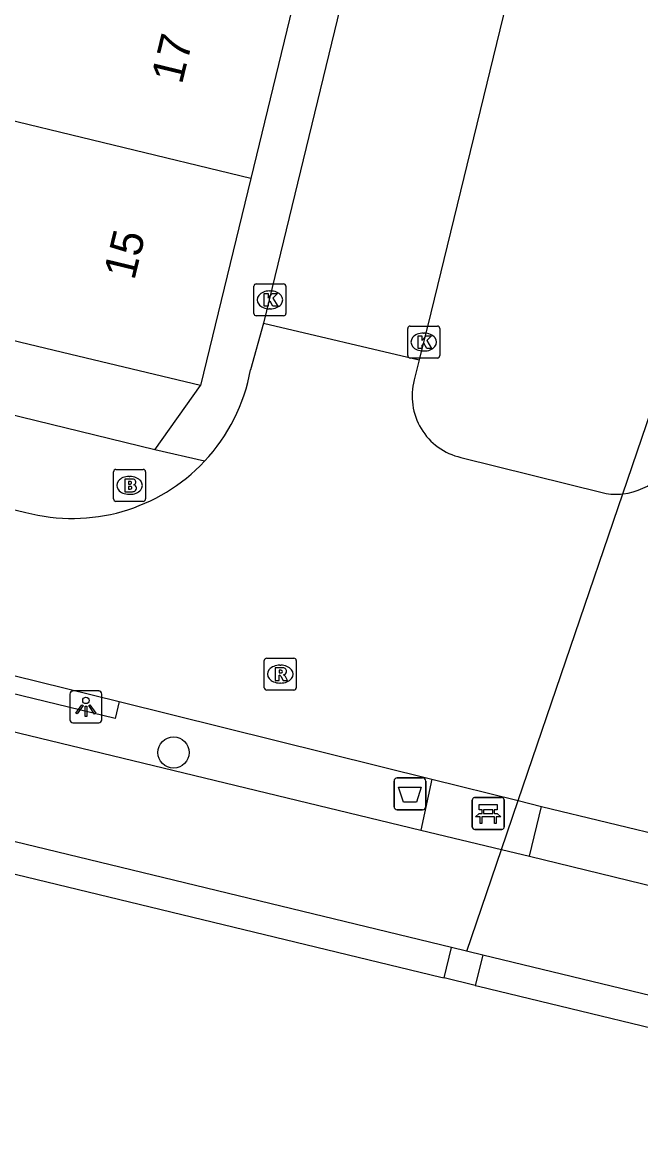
# Model space of a CAD drawing. Extents: x 162812 to 163818, y 381639 to 382470.
# Drawn here: x 163203.73 to 163223.1, y 382339.28 to 382374.08 of the extents above; entities that cross this region are included whole.
import ezdxf

# ---------------------------------------------------------------- set-up
doc = ezdxf.new("R2010")
doc.units = 0
for name, color, linetype in [('IMGEO_Afvalbak', 7, 'Continuous'), ('IMGEO_Bank', 7, 'Continuous'), ('IMGEO_Boom', 7, 'Continuous'), ('IMGEO_Brandkraan', 7, 'Continuous'), ('IMGEO_Duiker', 7, 'Continuous'), ('IMGEO_Groenvoorziening', 7, 'Continuous'), ('IMGEO_Haag', 7, 'Continuous'), ('IMGEO_Kolk', 7, 'Continuous'), ('IMGEO_Lichtpunt', 7, 'Continuous'), ('IMGEO_Pand', 7, 'Continuous'), ('IMGEO_Pand_nummerreeks', 7, 'Continuous'), ('IMGEO_Rijbaan_lokaal_open', 7, 'Continuous'), ('IMGEO_Rioolput', 7, 'Continuous'), ('IMGEO_Terreindeel_gesloten', 7, 'Continuous'), ('IMGEO_Voetpad_open', 7, 'Continuous'), ('IMGEO_Waterloop', 7, 'Continuous')]:
    doc.layers.add(name, color=color, linetype=linetype)

msp = doc.modelspace()

# ---------------------------------------------------------------- linework, layer by layer
at = {"layer": 'IMGEO_Afvalbak'}
for p, q in [((163215.478, 382350.399), (163216.268, 382350.399)), ((163216.268, 382350.399), (163215.478, 382350.399)), ((163215.378, 382349.499), (163215.378, 382350.299)), ((163215.378, 382350.299), (163215.378, 382349.499)), ((163216.368, 382350.299), (163216.368, 382349.499)), ((163216.368, 382349.499), (163216.368, 382350.299)), ((163216.268, 382349.399), (163215.478, 382349.399)), ((163215.478, 382349.399), (163216.268, 382349.399))]:
    msp.add_line(p, q, dxfattribs=at)
msp.add_lwpolyline([(163215.521, 382350.113), (163216.225, 382350.113), (163216.076, 382349.643), (163215.67, 382349.643), (163215.521, 382350.113)], dxfattribs=at)
for centre, start, end in [((163215.478, 382350.299), 90, 180), ((163215.478, 382350.299), 90, 180), ((163216.268, 382350.299), 0, 90), ((163216.268, 382350.299), 360, 90), ((163215.478, 382349.499), 180, 270), ((163215.478, 382349.499), 180, 270), ((163216.268, 382349.499), 270, 0), ((163216.268, 382349.499), 270, 0)]:
    msp.add_arc(centre, 0.1, start, end, dxfattribs=at)
at = {"layer": 'IMGEO_Bank'}
for p, q in [((163217.825, 382348.862), (163217.825, 382349.703)), ((163217.825, 382349.703), (163217.825, 382348.862)), ((163217.9, 382349.787), (163218.741, 382349.787)), ((163218.741, 382349.787), (163217.9, 382349.787)), ((163218.825, 382349.712), (163218.825, 382348.871)), ((163218.825, 382348.871), (163218.825, 382349.712)), ((163218.134, 382349.293), (163218.134, 382349.399)), ((163218.178, 382349.399), (163218.178, 382349.293)), ((163218.466, 382349.405), (163218.184, 382349.405)), ((163218.184, 382349.287), (163218.466, 382349.287)), ((163218.472, 382349.293), (163218.472, 382349.399)), ((163218.516, 382349.399), (163218.516, 382349.293)), ((163218.522, 382349.185), (163218.129, 382349.185)), ((163218.75, 382348.787), (163217.909, 382348.787)), ((163217.909, 382348.787), (163218.75, 382348.787))]:
    msp.add_line(p, q, dxfattribs=at)
for points in [[(163218.072, 382349.185), (163217.93, 382349.185), (163218.042, 382349.287), (163218.128, 382349.287)], [(163218.128, 382349.405), (163218.042, 382349.405), (163218.042, 382349.566), (163218.605, 382349.566), (163218.605, 382349.405), (163218.522, 382349.405)], [(163218.522, 382349.287), (163218.605, 382349.287), (163218.717, 382349.185), (163218.578, 382349.185)], [(163218.122, 382349.178), (163218.122, 382348.971), (163218.079, 382348.971), (163218.079, 382349.178)], [(163218.572, 382349.178), (163218.572, 382348.971), (163218.528, 382348.971), (163218.528, 382349.178)]]:
    msp.add_lwpolyline(points, dxfattribs=at)
for centre, radius, start, end in [((163217.903, 382349.709), 0.0779, 92.4484, 184.2845), ((163217.903, 382349.709), 0.0779, 92.4484, 184.2845), ((163218.747, 382349.709), 0.0779, 2.4484, 94.2845), ((163218.747, 382349.709), 0.0779, 2.4484, 94.2845), ((163218.127, 382349.398), 0.00671, 2.8957, 87.1043), ((163218.127, 382349.294), 0.00671, 272.8957, 357.1043), ((163218.184, 382349.398), 0.00671, 92.8957, 177.1043), ((163218.184, 382349.294), 0.00671, 182.8957, 267.1043), ((163218.466, 382349.398), 0.00671, 2.8957, 87.1043), ((163218.466, 382349.294), 0.00671, 272.8957, 357.1043), ((163218.523, 382349.398), 0.00671, 92.8957, 177.1043), ((163218.523, 382349.294), 0.00671, 182.8957, 267.1043), ((163218.072, 382349.178), 0.00671, 2.8957, 87.1043), ((163218.129, 382349.178), 0.00671, 92.8957, 177.1043), ((163218.521, 382349.178), 0.00671, 2.8957, 87.1043), ((163218.578, 382349.178), 0.00671, 92.8957, 177.1043), ((163217.903, 382348.865), 0.0779, 182.4484, 274.2845), ((163217.903, 382348.865), 0.0779, 182.4484, 274.2845), ((163218.747, 382348.865), 0.0779, 272.4484, 4.2845), ((163218.747, 382348.865), 0.0779, 272.4484, 4.2845)]:
    msp.add_arc(centre, radius, start, end, dxfattribs=at)
at = {"layer": 'IMGEO_Boom'}
msp.add_circle((163208.473, 382351.196), 0.489, dxfattribs=at)
at = {"layer": 'IMGEO_Brandkraan'}
for p, q in [((163206.593, 382359.142), (163206.593, 382359.994)), ((163206.668, 382360.068), (163207.52, 382360.068)), ((163207.081, 382359.848), (163207.106, 382359.848)), ((163207.594, 382359.994), (163207.594, 382359.142)), ((163207.52, 382359.068), (163206.668, 382359.068)), ((163207.104, 382359.288), (163207.079, 382359.288))]:
    msp.add_line(p, q, dxfattribs=at)
for points in [[(163206.593, 382359.142), (163206.593, 382359.994)], [(163206.668, 382360.068), (163207.52, 382360.068)], [(163206.941, 382359.768), (163206.941, 382359.368), (163207.154, 382359.368)], [(163207.172, 382359.768), (163206.941, 382359.768)], [(163207.594, 382359.994), (163207.594, 382359.142)], [(163207.12, 382359.687), (163207.066, 382359.687), (163207.066, 382359.611)], [(163207.066, 382359.611), (163207.119, 382359.611)], [(163207.128, 382359.535), (163207.066, 382359.535), (163207.066, 382359.454)], [(163207.066, 382359.454), (163207.128, 382359.454)], [(163207.52, 382359.068), (163206.668, 382359.068)]]:
    msp.add_lwpolyline(points, dxfattribs=at)
for centre, radius, start, end in [((163206.67, 382359.992), 0.0765, 91.552, 178.448), ((163206.67, 382359.992), 0.0765, 91.552, 178.448), ((163207.176, 382359.623), 0.145, 59.4692, 91.5367), ((163207.201, 382359.67), 0.0922, 285.5137, 58.1501), ((163207.518, 382359.992), 0.0765, 1.552, 88.448), ((163207.518, 382359.992), 0.0765, 1.552, 88.448), ((163207.121, 382359.649), 0.0379, 267.8285, 90.9355), ((163207.129, 382359.494), 0.0404, 269.8759, 90.5077), ((163207.16, 382359.619), 0.251, 268.6676, 293.5347), ((163207.206, 382359.478), 0.105, 301.3115, 78.989), ((163206.67, 382359.144), 0.0765, 181.552, 268.448), ((163206.67, 382359.144), 0.0765, 181.552, 268.448), ((163207.518, 382359.144), 0.0765, 271.552, 358.448), ((163207.518, 382359.144), 0.0765, 271.552, 358.448)]:
    msp.add_arc(centre, radius, start, end, dxfattribs=at)
for centre, major_axis, ratio, start_param, end_param in [((163207.08, 382359.568), (-0.387, 0.002), 0.722429, 4.712389, 7.853982), ((163207.105, 382359.568), (-0.39, 0.002), 0.717154, 1.570796, 4.712389)]:
    msp.add_ellipse(centre, major_axis=major_axis, ratio=ratio, start_param=start_param, end_param=end_param, dxfattribs=at)
at = {"layer": 'IMGEO_Duiker'}
msp.add_lwpolyline([(163217.653, 382344.971), (163218.74, 382348.154), (163219.264, 382349.69), (163222.547, 382359.303), (163223.883, 382363.216), (163227.195, 382372.915), (163235.759, 382397.994), (163236.274, 382399.504), (163238.509, 382406.047), (163239.271, 382408.279)], dxfattribs=at)
at = {"layer": 'IMGEO_Groenvoorziening'}
for points in [[(163124.148, 382371.07), (163148.497, 382365.155), (163216.212, 382348.759)], [(163217.181, 382345.09), (163130.35, 382366.125), (163130.175, 382366.165), (163129.35, 382366.263), (163128.485, 382366.217), (163127.64, 382366.022), (163126.842, 382365.684), (163126.114, 382365.214), (163125.652, 382364.786)], [(163219.616, 382347.944), (163281.197, 382332.909), (163315.558, 382324.549)], [(163218.158, 382344.843), (163217.181, 382345.09)], [(163314.82, 382321.474), (163218.158, 382344.843)]]:
    msp.add_lwpolyline(points, dxfattribs=at)
at = {"layer": 'IMGEO_Haag'}
msp.add_lwpolyline([(163206.773, 382352.791), (163206.647, 382352.263), (163148.78, 382366.321), (163124.454, 382372.23)], dxfattribs=at)
at = {"layer": 'IMGEO_Kolk'}
for p, q in [((163210.989, 382364.957), (163210.989, 382365.809)), ((163211.064, 382365.883), (163211.916, 382365.883)), ((163211.477, 382365.663), (163211.502, 382365.663)), ((163211.99, 382365.809), (163211.99, 382364.957)), ((163211.5, 382365.103), (163211.475, 382365.103)), ((163211.916, 382364.883), (163211.064, 382364.883)), ((163215.807, 382363.634), (163215.807, 382364.486)), ((163215.882, 382364.56), (163216.734, 382364.56)), ((163216.295, 382364.34), (163216.32, 382364.34)), ((163216.808, 382364.486), (163216.808, 382363.634)), ((163216.734, 382363.56), (163215.882, 382363.56)), ((163216.318, 382363.78), (163216.293, 382363.78))]:
    msp.add_line(p, q, dxfattribs=at)
for points in [[(163210.989, 382364.957), (163210.989, 382365.809)], [(163211.064, 382365.883), (163211.916, 382365.883)], [(163211.99, 382365.809), (163211.99, 382364.957)], [(163211.31, 382365.583), (163211.433, 382365.583), (163211.433, 382365.432), (163211.563, 382365.583), (163211.727, 382365.583), (163211.581, 382365.432), (163211.734, 382365.183), (163211.582, 382365.183), (163211.497, 382365.347), (163211.433, 382365.28), (163211.433, 382365.183), (163211.31, 382365.183), (163211.31, 382365.583)], [(163211.916, 382364.883), (163211.064, 382364.883)], [(163215.807, 382363.634), (163215.807, 382364.486)], [(163215.882, 382364.56), (163216.734, 382364.56)], [(163216.128, 382364.26), (163216.251, 382364.26), (163216.251, 382364.109), (163216.381, 382364.26), (163216.545, 382364.26), (163216.399, 382364.109), (163216.552, 382363.86), (163216.4, 382363.86), (163216.315, 382364.024), (163216.251, 382363.957), (163216.251, 382363.86), (163216.128, 382363.86), (163216.128, 382364.26)], [(163216.808, 382364.486), (163216.808, 382363.634)], [(163216.734, 382363.56), (163215.882, 382363.56)]]:
    msp.add_lwpolyline(points, dxfattribs=at)
for centre, start, end in [((163211.066, 382365.807), 91.552, 178.448), ((163211.066, 382365.807), 91.552, 178.448), ((163211.914, 382365.807), 1.552, 88.448), ((163211.914, 382365.807), 1.552, 88.448), ((163211.066, 382364.959), 181.552, 268.448), ((163211.066, 382364.959), 181.552, 268.448), ((163211.914, 382364.959), 271.552, 358.448), ((163211.914, 382364.959), 271.552, 358.448), ((163215.884, 382364.484), 91.552, 178.448), ((163215.884, 382364.484), 91.552, 178.448), ((163216.732, 382364.484), 1.552, 88.448), ((163216.732, 382364.484), 1.552, 88.448), ((163215.884, 382363.636), 181.552, 268.448), ((163215.884, 382363.636), 181.552, 268.448), ((163216.732, 382363.636), 271.552, 358.448), ((163216.732, 382363.636), 271.552, 358.448)]:
    msp.add_arc(centre, 0.0765, start, end, dxfattribs=at)
for centre, major_axis, ratio, start_param, end_param in [((163211.476, 382365.383), (-0.387, 0.002), 0.722429, 4.712389, 7.853982), ((163211.501, 382365.383), (-0.39, 0.002), 0.717154, 1.570796, 4.712389), ((163216.294, 382364.06), (-0.387, 0.002), 0.722429, 4.712389, 7.853982), ((163216.319, 382364.06), (-0.39, 0.002), 0.717154, 1.570796, 4.712389)]:
    msp.add_ellipse(centre, major_axis=major_axis, ratio=ratio, start_param=start_param, end_param=end_param, dxfattribs=at)
at = {"layer": 'IMGEO_Lichtpunt'}
for p, q in [((163206.13, 382353.125), (163205.322, 382353.125)), ((163206.13, 382353.125), (163205.322, 382353.125)), ((163205.228, 382353.03), (163205.228, 382352.223)), ((163205.228, 382353.03), (163205.228, 382352.223)), ((163206.224, 382352.223), (163206.224, 382353.03)), ((163206.224, 382352.223), (163206.224, 382353.03)), ((163205.322, 382352.129), (163206.13, 382352.129)), ((163205.322, 382352.129), (163206.13, 382352.129))]:
    msp.add_line(p, q, dxfattribs=at)
for points in [[(163205.602, 382352.694), (163205.641, 382352.666), (163205.453, 382352.404), (163205.415, 382352.431), (163205.602, 382352.694)], [(163205.704, 382352.646), (163205.751, 382352.646), (163205.751, 382352.324), (163205.704, 382352.324), (163205.704, 382352.646)], [(163205.814, 382352.666), (163205.852, 382352.693), (163206.039, 382352.431), (163206, 382352.403), (163205.814, 382352.666)]]:
    msp.add_lwpolyline(points, dxfattribs=at)
msp.add_circle((163205.727, 382352.828), 0.0994, dxfattribs=at)
for centre, start, end in [((163205.322, 382353.03), 90, 180), ((163205.322, 382353.03), 90, 180), ((163206.13, 382353.03), 0, 90), ((163206.13, 382353.03), 0, 90), ((163205.322, 382352.223), 180, 270), ((163205.322, 382352.223), 180, 270), ((163206.13, 382352.223), 270, 0), ((163206.13, 382352.223), 270, 360)]:
    msp.add_arc(centre, 0.0946, start, end, dxfattribs=at)
at = {"layer": 'IMGEO_Pand'}
for points in [[(163212.36, 382375.266), (163210.887, 382369.187)], [(163209.314, 382362.694), (163204.997, 382363.731), (163200.679, 382364.768), (163200.748, 382365.055), (163201.929, 382369.915), (163202.26, 382371.28)], [(163210.887, 382369.187), (163202.26, 382371.28)], [(163210.887, 382369.187), (163209.314, 382362.694)]]:
    msp.add_lwpolyline(points, dxfattribs=at)
at = {"layer": 'IMGEO_Rijbaan_lokaal_open'}
for points in [[(163218.223, 382393.228), (163211.291, 382364.656)], [(163222.685, 382390.285), (163222.398, 382389.067), (163216.531, 382364.977), (163216.16, 382363.499)], [(163211.291, 382364.656), (163210.882, 382363.191)], [(163211.291, 382364.656), (163216.16, 382363.499)], [(163216.16, 382363.499), (163216.012, 382362.872)], [(163217.472, 382360.444), (163221.941, 382359.33)], [(163202.931, 382358.934), (163203.846, 382358.721)], [(163201.772, 382354.033), (163206.773, 382352.791)], [(163206.773, 382352.791), (163216.559, 382350.363)], [(163216.559, 382350.363), (163219.264, 382349.69), (163219.993, 382349.508)], [(163219.993, 382349.508), (163228.306, 382347.496)]]:
    msp.add_lwpolyline(points, dxfattribs=at)
for centre, radius, start, end in [((163205.303, 382364.202), 5.67, 316.8566, 349.7258), ((163217.909, 382362.36), 1.965, 164.8802, 257.1583), ((163222.333, 382361.278), 1.987, 276.1878, 350.2916), ((163205.3, 382364.207), 5.675, 255.1548, 316.8442), ((163222.331, 382361.258), 1.967, 258.58, 276.3178)]:
    msp.add_arc(centre, radius, start, end, dxfattribs=at)
at = {"layer": 'IMGEO_Rioolput'}
for p, q in [((163211.389, 382354.154), (163212.241, 382354.154)), ((163211.314, 382353.228), (163211.314, 382354.08)), ((163211.802, 382353.934), (163211.827, 382353.934)), ((163212.315, 382354.08), (163212.315, 382353.228)), ((163212.241, 382353.154), (163211.389, 382353.154)), ((163211.825, 382353.374), (163211.8, 382353.374))]:
    msp.add_line(p, q, dxfattribs=at)
for points in [[(163211.389, 382354.154), (163212.241, 382354.154)], [(163211.314, 382353.228), (163211.314, 382354.08)], [(163211.903, 382353.852), (163211.651, 382353.854), (163211.651, 382353.454)], [(163212.315, 382354.08), (163212.315, 382353.228)], [(163211.651, 382353.454), (163211.775, 382353.454), (163211.775, 382353.616), (163211.786, 382353.616)], [(163211.829, 382353.773), (163211.775, 382353.773), (163211.775, 382353.692)], [(163211.775, 382353.692), (163211.827, 382353.692)], [(163211.833, 382353.587), (163211.904, 382353.454), (163212.044, 382353.454), (163211.979, 382353.58)], [(163212.241, 382353.154), (163211.389, 382353.154)]]:
    msp.add_lwpolyline(points, dxfattribs=at)
for centre, radius, start, end in [((163211.391, 382354.078), 0.0765, 91.552, 178.448), ((163211.391, 382354.078), 0.0765, 91.552, 178.448), ((163212.239, 382354.078), 0.0765, 1.552, 88.448), ((163212.239, 382354.078), 0.0765, 1.552, 88.448), ((163211.902, 382353.742), 0.109, 350.3612, 89.416), ((163211.785, 382353.563), 0.0533, 26.0293, 88.6989), ((163211.811, 382353.881), 0.19, 274.7715, 282.9687), ((163211.835, 382353.677), 0.0964, 77.0061, 93.1865), ((163211.849, 382353.734), 0.0378, 276.6634, 79.6772), ((163211.9, 382353.742), 0.112, 277.5842, 350.9817), ((163211.884, 382353.527), 0.108, 29.5134, 73.7905), ((163211.391, 382353.23), 0.0765, 181.552, 268.448), ((163211.391, 382353.23), 0.0765, 181.552, 268.448), ((163212.239, 382353.23), 0.0765, 271.552, 358.448), ((163212.239, 382353.23), 0.0765, 271.552, 358.448)]:
    msp.add_arc(centre, radius, start, end, dxfattribs=at)
for centre, major_axis, ratio, start_param, end_param in [((163211.801, 382353.654), (-0.387, 0.002), 0.722429, 4.712389, 7.853982), ((163211.826, 382353.654), (-0.39, 0.002), 0.717154, 1.570796, 4.712389)]:
    msp.add_ellipse(centre, major_axis=major_axis, ratio=ratio, start_param=start_param, end_param=end_param, dxfattribs=at)
at = {"layer": 'IMGEO_Terreindeel_gesloten'}
for points in [[(163216.951, 382344.135), (163217.181, 382345.09)], [(163218.158, 382344.843), (163217.922, 382343.9)]]:
    msp.add_lwpolyline(points, dxfattribs=at)
at = {"layer": 'IMGEO_Voetpad_open'}
for points in [[(163207.881, 382360.68), (163190.618, 382364.906)], [(163207.881, 382360.68), (163209.314, 382362.694)], [(163209.44, 382360.325), (163207.881, 382360.68)], [(163216.559, 382350.363), (163216.212, 382348.759)], [(163219.616, 382347.944), (163219.993, 382349.508)], [(163216.212, 382348.759), (163218.74, 382348.154), (163219.616, 382347.944)]]:
    msp.add_lwpolyline(points, dxfattribs=at)
at = {"layer": 'IMGEO_Waterloop'}
for points in [[(163130.115, 382365.153), (163216.841, 382344.161), (163216.951, 382344.135)], [(163217.922, 382343.9), (163216.951, 382344.135)], [(163217.922, 382343.9), (163218.023, 382343.875), (163314.587, 382320.502)]]:
    msp.add_lwpolyline(points, dxfattribs=at)

# ---------------------------------------------------------------- texts
at = {"layer": 'IMGEO_Pand_nummerreeks'}
for s, p in [('17', (163208.731, 382372.111)), ('15', (163207.241, 382365.973))]:
    msp.add_text(s, height=1, rotation=76.3536, dxfattribs=at).set_placement(p)

doc.saveas('drawing.dxf')
